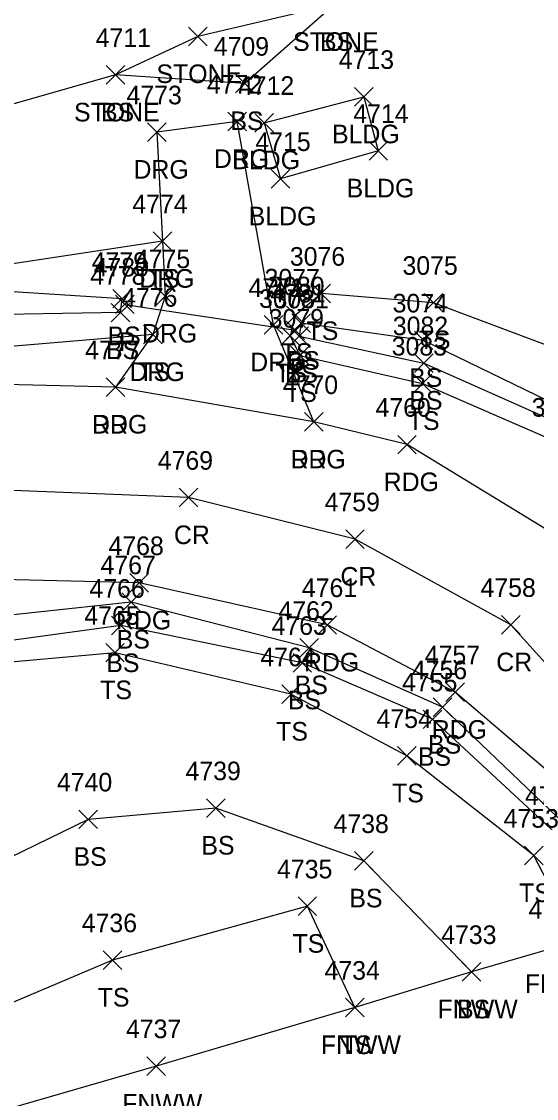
# Model space of a CAD drawing. Extents: x 1505656 to 1508446, y 700805 to 703031.
# Drawn here: x 1506429 to 1506484.4, y 701620.6 to 701736.4 of the extents above; entities that cross this region are included whole.
import ezdxf

# ---------------------------------------------------------------- set-up
doc = ezdxf.new("R2010")
doc.units = 0
for name, color, linetype in [('D_A', 7, 'Continuous'), ('D_I', 7, 'Continuous'), ('D_TIC', 7, 'Continuous'), ('DCP', 7, 'Continuous'), ('L_A', 7, 'Continuous'), ('L_I', 7, 'Continuous'), ('L_TIC', 7, 'Continuous'), ('LASF', 7, 'Continuous'), ('LBC', 7, 'Continuous'), ('LELB', 7, 'Continuous'), ('LFNC', 7, 'Continuous'), ('P_A', 7, 'Continuous'), ('P_I', 7, 'Continuous'), ('P_TIC', 7, 'Continuous'), ('PEU', 7, 'Continuous'), ('PRC', 7, 'Continuous'), ('R_A', 7, 'Continuous'), ('R_I', 7, 'Continuous'), ('R_TIC', 7, 'Continuous'), ('RDG', 7, 'Continuous')]:
    doc.layers.add(name, color=color, linetype=linetype)

msp = doc.modelspace()

# ---------------------------------------------------------------- linework, layer by layer
at = {"layer": 'D_TIC'}
for points in [[(1506439.13, 701704.98), (1506441.13, 701706.98)], [(1506441.13, 701704.98), (1506439.13, 701706.98)], [(1506457.49, 701702.19), (1506459.49, 701704.19)], [(1506459.49, 701702.19), (1506457.49, 701704.19)]]:
    msp.add_lwpolyline(points, dxfattribs=at)
at = {"layer": 'DCP'}
msp.add_lwpolyline([(1506440.13, 701705.98), (1506458.49, 701703.19)], dxfattribs=at)
at = {"layer": 'L_TIC'}
for points in [[(1506447, 701733.79), (1506449, 701735.79)], [(1506449, 701733.79), (1506447, 701735.79)], [(1506438.12, 701729.66), (1506440.12, 701731.66)], [(1506440.12, 701729.66), (1506438.12, 701731.66)], [(1506438.12, 701729.66), (1506440.12, 701731.66)], [(1506440.12, 701729.66), (1506438.12, 701731.66)], [(1506452.06, 701728.73), (1506454.06, 701730.73)], [(1506454.06, 701728.73), (1506452.06, 701730.73)], [(1506464.85, 701727.31), (1506466.85, 701729.31)], [(1506466.85, 701727.31), (1506464.85, 701729.31)], [(1506454.12, 701724.52), (1506456.12, 701726.52)], [(1506456.12, 701724.52), (1506454.12, 701726.52)], [(1506454.12, 701724.52), (1506456.12, 701726.52)], [(1506456.12, 701724.52), (1506454.12, 701726.52)], [(1506466.42, 701721.49), (1506468.42, 701723.49)], [(1506468.42, 701721.49), (1506466.42, 701723.49)], [(1506455.88, 701718.48), (1506457.88, 701720.48)], [(1506457.88, 701718.48), (1506455.88, 701720.48)], [(1506455.88, 701718.48), (1506457.88, 701720.48)], [(1506457.88, 701718.48), (1506455.88, 701720.48)], [(1506443.2, 701711.77), (1506445.2, 701713.77)], [(1506445.2, 701711.77), (1506443.2, 701713.77)], [(1506460.29, 701706.14), (1506462.29, 701708.14)], [(1506462.29, 701706.14), (1506460.29, 701708.14)], [(1506438.84, 701705.59), (1506440.84, 701707.59)], [(1506440.84, 701705.59), (1506438.84, 701707.59)], [(1506472.36, 701705.16), (1506474.36, 701707.16)], [(1506474.36, 701705.16), (1506472.36, 701707.16)], [(1506438.67, 701704.09), (1506440.67, 701706.09)], [(1506440.67, 701704.09), (1506438.67, 701706.09)], [(1506438.67, 701704.09), (1506440.67, 701706.09)], [(1506440.67, 701704.09), (1506438.67, 701706.09)], [(1506457.52, 701703.8), (1506459.52, 701705.8)], [(1506459.52, 701703.8), (1506457.52, 701705.8)], [(1506458.11, 701702.95), (1506460.11, 701704.95)], [(1506460.11, 701702.95), (1506458.11, 701704.95)], [(1506442.16, 701701.73), (1506444.16, 701703.73)], [(1506444.16, 701701.73), (1506442.16, 701703.73)], [(1506456.93, 701701.6), (1506458.93, 701703.6)], [(1506458.93, 701701.6), (1506456.93, 701703.6)], [(1506457.91, 701701.55), (1506459.91, 701703.55)], [(1506459.91, 701701.55), (1506457.91, 701703.55)], [(1506471.3, 701701.11), (1506473.3, 701703.11)], [(1506473.3, 701701.11), (1506471.3, 701703.11)], [(1506457.97, 701699.48), (1506459.97, 701701.48)], [(1506459.97, 701699.48), (1506457.97, 701701.48)], [(1506471.32, 701698.66), (1506473.32, 701700.66)], [(1506473.32, 701698.66), (1506471.32, 701700.66)], [(1506471.19, 701696.47), (1506473.19, 701698.47)], [(1506473.19, 701696.47), (1506471.19, 701698.47)], [(1506439.83, 701672.95), (1506441.83, 701674.95)], [(1506441.83, 701672.95), (1506439.83, 701674.95)], [(1506438.7, 701670.42), (1506440.7, 701672.42)], [(1506440.7, 701670.42), (1506438.7, 701672.42)], [(1506458.98, 701668.04), (1506460.98, 701670.04)], [(1506460.98, 701668.04), (1506458.98, 701670.04)], [(1506438.08, 701667.51), (1506440.08, 701669.51)], [(1506440.08, 701667.51), (1506438.08, 701669.51)], [(1506458.24, 701666.42), (1506460.24, 701668.42)], [(1506460.24, 701666.42), (1506458.24, 701668.42)], [(1506457.02, 701663.05), (1506459.02, 701665.05)], [(1506459.02, 701663.05), (1506457.02, 701665.05)], [(1506473.34, 701661.65), (1506475.34, 701663.65)], [(1506475.34, 701661.65), (1506473.34, 701663.65)], [(1506472.24, 701660.34), (1506474.24, 701662.34)], [(1506474.24, 701660.34), (1506472.24, 701662.34)], [(1506469.49, 701656.41), (1506471.49, 701658.41)], [(1506471.49, 701656.41), (1506469.49, 701658.41)], [(1506448.94, 701650.79), (1506450.94, 701652.79)], [(1506450.94, 701650.79), (1506448.94, 701652.79)], [(1506435.18, 701649.58), (1506437.18, 701651.58)], [(1506437.18, 701649.58), (1506435.18, 701651.58)], [(1506464.86, 701645.11), (1506466.86, 701647.11)], [(1506466.86, 701645.11), (1506464.86, 701647.11)], [(1506483.16, 701645.68), (1506485.16, 701647.68)], [(1506485.16, 701645.68), (1506483.16, 701647.68)], [(1506458.78, 701640.23), (1506460.78, 701642.23)], [(1506460.78, 701640.23), (1506458.78, 701642.23)], [(1506437.81, 701634.44), (1506439.81, 701636.44)], [(1506439.81, 701634.44), (1506437.81, 701636.44)], [(1506476.45, 701633.17), (1506478.45, 701635.17)], [(1506478.45, 701633.17), (1506476.45, 701635.17)], [(1506476.45, 701633.17), (1506478.45, 701635.17)], [(1506478.45, 701633.17), (1506476.45, 701635.17)], [(1506463.89, 701629.33), (1506465.89, 701631.33)], [(1506465.89, 701629.33), (1506463.89, 701631.33)], [(1506463.89, 701629.33), (1506465.89, 701631.33)], [(1506465.89, 701629.33), (1506463.89, 701631.33)], [(1506442.52, 701623.04), (1506444.52, 701625.04)], [(1506444.52, 701623.04), (1506442.52, 701625.04)]]:
    msp.add_lwpolyline(points, dxfattribs=at)
at = {"layer": 'LASF'}
msp.add_lwpolyline([(1506429.68, 701752.83), (1506443.79, 701749.58), (1506462.7, 701738.25), (1506448, 701734.79), (1506439.12, 701730.66), (1506414.7, 701723.7), (1506383.01, 701711.36), (1506356.51, 701697.3), (1506322.23, 701673.42), (1506294.03, 701680.48), (1506288.73, 701684.49), (1506312.05, 701697.87), (1506364.79, 701726.48), (1506396.56, 701742.51), (1506417.45, 701749.86)], dxfattribs=at)
at = {"layer": 'LBC'}
for points in [[(1506455.12, 701725.52), (1506465.85, 701728.31), (1506467.42, 701722.49), (1506456.88, 701719.48)], [(1506455.12, 701725.52), (1506456.88, 701719.48)]]:
    msp.add_lwpolyline(points, dxfattribs=at)
at = {"layer": 'LELB'}
for points in [[(1506313.58, 701798.31), (1506329.63, 701800.27), (1506343.19, 701794.26), (1506361, 701784.72), (1506379.68, 701792.88), (1506403.16, 701804.05), (1506415.96, 701807.45), (1506430.34, 701803.3), (1506438.86, 701796.52), (1506455.96, 701772), (1506464.53, 701767.06), (1506468.29, 701757.43), (1506462.7, 701738.25), (1506453.06, 701729.73), (1506439.12, 701730.66)], [(1506497.35, 701764.78), (1506502.89, 701754.56), (1506515.54, 701731.07), (1506516.34, 701718.4), (1506516.07, 701705.95), (1506513.49, 701692.63), (1506508.75, 701686.09), (1506489.28, 701693.86), (1506472.3, 701702.11), (1506459.11, 701703.95), (1506458.91, 701702.55), (1506472.32, 701699.66), (1506488.38, 701692.51), (1506505.17, 701685.99), (1506511.99, 701682.65), (1506518.49, 701672.63), (1506525.68, 701661.93), (1506537.57, 701642.7), (1506541.12, 701638.8), (1506543.6, 701627.66), (1506542.62, 701617.23)], [(1506444.2, 701712.77), (1506423.31, 701709.64), (1506384.06, 701702.46), (1506356.51, 701697.3)], [(1506439.67, 701705.09), (1506439.84, 701706.59), (1506422.46, 701707.7), (1506384.52, 701698.31), (1506359.17, 701690.64), (1506320.25, 701667.95), (1506278.54, 701648.54), (1506245.9, 701631.84)], [(1506491.15, 701699.48), (1506473.36, 701706.16), (1506461.29, 701707.14), (1506458.52, 701704.8), (1506457.93, 701702.6), (1506458.97, 701700.48), (1506472.19, 701697.47), (1506487.27, 701690.9)], [(1506439.67, 701705.09), (1506423.04, 701704.81), (1506385.41, 701692.66), (1506360.98, 701684.88), (1506321.19, 701665.64), (1506279.84, 701646.54), (1506249.51, 701629.08), (1506209.1, 701611.11), (1506171.89, 701595.41), (1506131.01, 701577.86), (1506104.62, 701564.81), (1506102.86, 701567.32), (1506129.39, 701579.69), (1506163.08, 701601.74)], [(1506443.16, 701702.73), (1506424, 701701.14), (1506385.83, 701691.27), (1506361.69, 701682.41), (1506322.45, 701664.3), (1506280.69, 701644.91), (1506249.51, 701629.08)], [(1506509.21, 701611.03), (1506507.44, 701618.38), (1506501.19, 701629.63), (1506493.28, 701641.73), (1506487.58, 701650), (1506474.34, 701662.65), (1506459.98, 701669.04), (1506440.83, 701673.95), (1506424.11, 701672.15), (1506391.39, 701665.24), (1506368.18, 701657.76), (1506332.08, 701641.61), (1506290.37, 701623.5), (1506260.15, 701608.32), (1506217.93, 701589.2), (1506179.42, 701572.42), (1506142.47, 701555.66), (1506111.55, 701540.68), (1506083.73, 701530.64), (1506052.54, 701524.58), (1506019.1, 701514.86), (1506001, 701512.92)], [(1506505.93, 701609.05), (1506503.05, 701618.08), (1506498.28, 701627.09), (1506492.11, 701640.81), (1506486.47, 701649.13), (1506473.24, 701661.34), (1506459.24, 701667.42), (1506439.7, 701671.42), (1506423.94, 701669.27), (1506391.69, 701663.7), (1506368.84, 701655.73), (1506334.29, 701637.81), (1506294.64, 701613.24), (1506262.7, 701600.99), (1506219.1, 701587.01), (1506179.81, 701571.09), (1506142.47, 701555.66)], [(1506501.04, 701604.88), (1506496.49, 701618.92), (1506488.49, 701638.33), (1506484.16, 701646.68), (1506470.49, 701657.41), (1506458.02, 701664.05), (1506439.08, 701668.51), (1506423.82, 701667.14), (1506392.01, 701662.38), (1506369.76, 701652.23), (1506335.43, 701633.06), (1506298.71, 701603.99)], [(1506477.45, 701634.17), (1506465.86, 701646.11), (1506449.94, 701651.79), (1506436.18, 701650.58), (1506423.5, 701644.41), (1506398.44, 701633.57), (1506374.71, 701623.17), (1506339.34, 701609.43), (1506298.71, 701603.99), (1506265.2, 701595.37), (1506220.27, 701580.75), (1506181.48, 701566.74)], [(1506464.89, 701630.33), (1506459.78, 701641.23), (1506438.81, 701635.44), (1506425.08, 701629.62), (1506401.57, 701622.29), (1506377.12, 701613.69), (1506342.27, 701601.76), (1506302.18, 701594.41), (1506270.03, 701583.3), (1506223.11, 701570.14), (1506184.48, 701557.95), (1506143.89, 701547.39), (1506113.07, 701537.26)]]:
    msp.add_lwpolyline(points, dxfattribs=at)
at = {"layer": 'LFNC'}
msp.add_lwpolyline([(1506497.87, 701603.48), (1506493.98, 701617.54), (1506486.85, 701636.91), (1506477.45, 701634.17), (1506464.89, 701630.33), (1506443.52, 701624.04), (1506424.76, 701618.62), (1506405.3, 701613.25), (1506378.38, 701605.86), (1506343.98, 701597.23), (1506304.06, 701586.45), (1506271.76, 701577.95), (1506223.97, 701565.23), (1506186.16, 701554.65), (1506144.64, 701544.15), (1506113.09, 701535.92), (1506084.27, 701528), (1506052.63, 701520.52), (1506018.97, 701513.16), (1506001.14, 701510.04)], dxfattribs=at)
at = {"layer": 'P_TIC'}
for points in [[(1506438.12, 701696.08), (1506440.12, 701698.08)], [(1506440.12, 701696.08), (1506438.12, 701698.08)], [(1506459.49, 701692.33), (1506461.49, 701694.33)], [(1506461.49, 701692.33), (1506459.49, 701694.33)], [(1506469.51, 701689.89), (1506471.51, 701691.89)], [(1506471.51, 701689.89), (1506469.51, 701691.89)], [(1506445.99, 701684.19), (1506447.99, 701686.19)], [(1506447.99, 701684.19), (1506445.99, 701686.19)], [(1506463.91, 701679.72), (1506465.91, 701681.72)], [(1506465.91, 701679.72), (1506463.91, 701681.72)], [(1506440.69, 701675.01), (1506442.69, 701677.01)], [(1506442.69, 701675.01), (1506440.69, 701677.01)], [(1506460.93, 701670.49), (1506462.93, 701672.49)], [(1506462.93, 701670.49), (1506460.93, 701672.49)], [(1506480.68, 701670.51), (1506482.68, 701672.51)], [(1506482.68, 701670.51), (1506480.68, 701672.51)], [(1506474.68, 701663.25), (1506476.68, 701665.25)], [(1506476.68, 701663.25), (1506474.68, 701665.25)]]:
    msp.add_lwpolyline(points, dxfattribs=at)
at = {"layer": 'PEU'}
for points in [[(1506525.78, 701615.67), (1506519.5, 701633.43), (1506513.15, 701649.3), (1506503.08, 701665.91), (1506489.52, 701679.31), (1506470.51, 701690.89), (1506460.49, 701693.33), (1506439.12, 701697.08), (1506424.25, 701697.44), (1506385.98, 701688.81), (1506362.39, 701679.9), (1506323.43, 701662.22), (1506281.23, 701643.19), (1506252.35, 701627.76), (1506209.85, 701609.53), (1506173.44, 701590.33), (1506132.93, 701573.39), (1506105.98, 701559.11), (1506089.21, 701557.37), (1506082.67, 701561.4), (1506078.94, 701568.61)], [(1506512.36, 701612.05), (1506509.58, 701619.24), (1506503.6, 701631.14), (1506495.87, 701643.5), (1506490.15, 701651.91), (1506475.68, 701664.25), (1506461.93, 701671.49), (1506441.69, 701676.01), (1506423.96, 701676.45), (1506390.82, 701667.65), (1506367.37, 701660.27), (1506329.82, 701645.8), (1506288.78, 701627.12), (1506258.45, 701612.59), (1506216.06, 701594.6), (1506177.68, 701577.39), (1506139.98, 701558.64), (1506110.2, 701544.77), (1506096.87, 701538.26), (1506082.45, 701533.62), (1506051.95, 701526.91), (1506019.21, 701522.3), (1505992.82, 701526.62)]]:
    msp.add_lwpolyline(points, dxfattribs=at)
at = {"layer": 'PRC'}
msp.add_lwpolyline([(1506519.07, 701614.01), (1506506.17, 701642.82), (1506497.05, 701654.53), (1506481.68, 701671.51), (1506464.91, 701680.72), (1506446.99, 701685.19), (1506424.49, 701686.1), (1506387.92, 701677.86), (1506364.19, 701671.2), (1506326.34, 701654.75), (1506285.02, 701635.25), (1506254.86, 701621.58), (1506213.39, 701600.27), (1506174.81, 701583.72), (1506136.29, 701565.39), (1506108.2, 701552.45), (1506085.49, 701543.92), (1506066.01, 701541.94)], dxfattribs=at)
at = {"layer": 'R_TIC'}
for points in [[(1506451.23, 701724.66), (1506453.23, 701726.66)], [(1506453.23, 701724.66), (1506451.23, 701726.66)], [(1506442.58, 701723.5), (1506444.58, 701725.5)], [(1506444.58, 701723.5), (1506442.58, 701725.5)], [(1506443.2, 701711.77), (1506445.2, 701713.77)], [(1506445.2, 701711.77), (1506443.2, 701713.77)], [(1506443.48, 701705.87), (1506445.48, 701707.87)], [(1506445.48, 701705.87), (1506443.48, 701707.87)], [(1506455.14, 701702.78), (1506457.14, 701704.78)], [(1506457.14, 701702.78), (1506455.14, 701704.78)], [(1506442.16, 701701.73), (1506444.16, 701703.73)], [(1506444.16, 701701.73), (1506442.16, 701703.73)], [(1506438.12, 701696.08), (1506440.12, 701698.08)], [(1506440.12, 701696.08), (1506438.12, 701698.08)], [(1506459.49, 701692.33), (1506461.49, 701694.33)], [(1506461.49, 701692.33), (1506459.49, 701694.33)]]:
    msp.add_lwpolyline(points, dxfattribs=at)
at = {"layer": 'RDG'}
msp.add_lwpolyline([(1506460.49, 701693.33), (1506456.14, 701703.78), (1506452.23, 701725.66), (1506443.58, 701724.5), (1506444.2, 701712.77), (1506444.48, 701706.87), (1506443.16, 701702.73), (1506439.12, 701697.08)], dxfattribs=at)

# ---------------------------------------------------------------- texts
at = {"layer": 'D_A'}
for p in [(1506439.5, 701700.98), (1506457.87, 701698.19)]:
    msp.add_text('P', height=2, dxfattribs=at).set_placement(p)
at = {"layer": 'D_I'}
for s, p in [('4780', (1506436.78, 701708.98)), ('4781', (1506455.8, 701706.19))]:
    msp.add_text(s, height=2, dxfattribs=at).set_placement(p)
at = {"layer": 'L_A'}
for s, p in [('STONE', (1506458.25, 701733.25)), ('BS', (1506461.14, 701733.25)), ('STONE', (1506443.54, 701729.79)), ('STONE', (1506434.67, 701725.66)), ('BS', (1506437.57, 701725.66)), ('BS', (1506451.5, 701724.73)), ('BLDG', (1506462.44, 701723.31)), ('BLDG', (1506451.71, 701720.52)), ('BLDG', (1506451.71, 701720.52)), ('BLDG', (1506464.01, 701717.49)), ('BLDG', (1506453.47, 701714.48)), ('BLDG', (1506453.47, 701714.48)), ('TS', (1506442.61, 701707.77)), ('BS', (1506438.28, 701701.59)), ('TS', (1506459.7, 701702.14)), ('TS', (1506471.77, 701701.16)), ('BS', (1506438.11, 701700.09)), ('BS', (1506438.11, 701700.09)), ('TS', (1506456.93, 701699.8)), ('BS', (1506457.55, 701698.95)), ('TS', (1506441.57, 701697.73)), ('TS', (1506456.34, 701697.6)), ('BS', (1506457.36, 701697.55)), ('BS', (1506470.74, 701697.11)), ('TS', (1506457.38, 701695.48)), ('BS', (1506470.76, 701694.66)), ('TS', (1506470.6, 701692.47)), ('BS', (1506439.27, 701668.95)), ('BS', (1506438.14, 701666.42)), ('TS', (1506437.49, 701663.51)), ('BS', (1506458.42, 701664.04)), ('BS', (1506457.68, 701662.42)), ('TS', (1506456.43, 701659.05)), ('BS', (1506472.78, 701657.65)), ('BS', (1506471.68, 701656.34)), ('TS', (1506468.9, 701652.41)), ('BS', (1506448.38, 701646.79)), ('BS', (1506434.62, 701645.58)), ('TS', (1506482.57, 701641.68)), ('BS', (1506464.3, 701641.11)), ('TS', (1506458.19, 701636.23)), ('FNWW', (1506483.2, 701631.91)), ('TS', (1506437.22, 701630.44)), ('FNWW', (1506473.8, 701629.17)), ('BS', (1506475.89, 701629.17)), ('FNWW', (1506461.24, 701625.33)), ('TS', (1506463.3, 701625.33)), ('FNWW', (1506439.86, 701619.04))]:
    msp.add_text(s, height=2, dxfattribs=at).set_placement(p)
at = {"layer": 'L_I'}
for s, p in [('4711', (1506437, 701733.66)), ('4711', (1506437, 701733.66)), ('4709', (1506449.71, 701732.73)), ('4713', (1506463.16, 701731.31)), ('4712', (1506452.42, 701728.52)), ('4712', (1506452.42, 701728.52)), ('4714', (1506464.73, 701725.49)), ('4715', (1506454.19, 701722.48)), ('4715', (1506454.19, 701722.48)), ('4774', (1506440.94, 701715.77)), ('4779', (1506436.57, 701709.59)), ('3076', (1506457.9, 701710.14)), ('3075', (1506470.02, 701709.16)), ('4778', (1506436.41, 701708.09)), ('4778', (1506436.41, 701708.09)), ('3077', (1506455.18, 701707.8)), ('3080', (1506455.68, 701706.95)), ('4776', (1506439.84, 701705.73)), ('3078', (1506454.59, 701705.6)), ('3081', (1506456.14, 701705.55)), ('3074', (1506468.96, 701705.11)), ('3079', (1506455.62, 701703.48)), ('3082', (1506468.98, 701702.66)), ('3083', (1506468.86, 701700.47)), ('3084', (1506483.93, 701693.9)), ('4767', (1506437.52, 701676.95)), ('4766', (1506436.33, 701674.42)), ('4765', (1506435.78, 701671.51)), ('4762', (1506456.67, 701672.04)), ('4763', (1506455.93, 701670.42)), ('4764', (1506454.72, 701667.05)), ('4756', (1506471.03, 701665.65)), ('4755', (1506469.98, 701664.34)), ('4754', (1506467.23, 701660.41)), ('4739', (1506446.67, 701654.79)), ('4740', (1506432.83, 701653.58)), ('4752', (1506483.21, 701652.13)), ('4753', (1506480.9, 701649.68)), ('4738', (1506462.6, 701649.11)), ('4735', (1506456.52, 701644.23)), ('4732', (1506483.59, 701639.91)), ('4736', (1506435.5, 701638.44)), ('4733', (1506474.19, 701637.17)), ('4733', (1506474.19, 701637.17)), ('4734', (1506461.63, 701633.33)), ('4734', (1506461.63, 701633.33)), ('4737', (1506440.26, 701627.04))]:
    msp.add_text(s, height=2, dxfattribs=at).set_placement(p)
at = {"layer": 'P_A'}
for s, p in [('RDG', (1506436.61, 701692.08)), ('RDG', (1506457.97, 701688.33)), ('RDG', (1506468, 701685.89)), ('CR', (1506445.42, 701680.19)), ('CR', (1506463.34, 701675.72)), ('RDG', (1506439.18, 701671.01)), ('RDG', (1506459.42, 701666.49)), ('CR', (1506480.11, 701666.51)), ('RDG', (1506473.17, 701659.25))]:
    msp.add_text(s, height=2, dxfattribs=at).set_placement(p)
at = {"layer": 'P_I'}
for s, p in [('4777', (1506435.86, 701700.08)), ('4770', (1506457.14, 701696.33)), ('4760', (1506467.12, 701693.89)), ('4769', (1506443.68, 701688.19)), ('4759', (1506461.64, 701683.72)), ('4768', (1506438.38, 701679.01)), ('4761', (1506459.19, 701674.49)), ('4758', (1506478.42, 701674.51)), ('4757', (1506472.42, 701667.25))]:
    msp.add_text(s, height=2, dxfattribs=at).set_placement(p)
at = {"layer": 'R_A'}
for p in [(1506449.72, 701720.66), (1506441.07, 701719.5), (1506441.69, 701707.77), (1506441.97, 701701.87), (1506453.63, 701698.78), (1506440.64, 701697.73), (1506436.61, 701692.08), (1506457.97, 701688.33)]:
    msp.add_text('DRG', height=2, dxfattribs=at).set_placement(p)
at = {"layer": 'R_I'}
for s, p in [('4772', (1506448.97, 701728.66)), ('4773', (1506440.32, 701727.5)), ('4774', (1506440.94, 701715.77)), ('4775', (1506441.22, 701709.87)), ('4771', (1506453.45, 701706.78)), ('4776', (1506439.84, 701705.73)), ('4777', (1506435.86, 701700.08)), ('4770', (1506457.14, 701696.33))]:
    msp.add_text(s, height=2, dxfattribs=at).set_placement(p)

doc.saveas('drawing.dxf')
